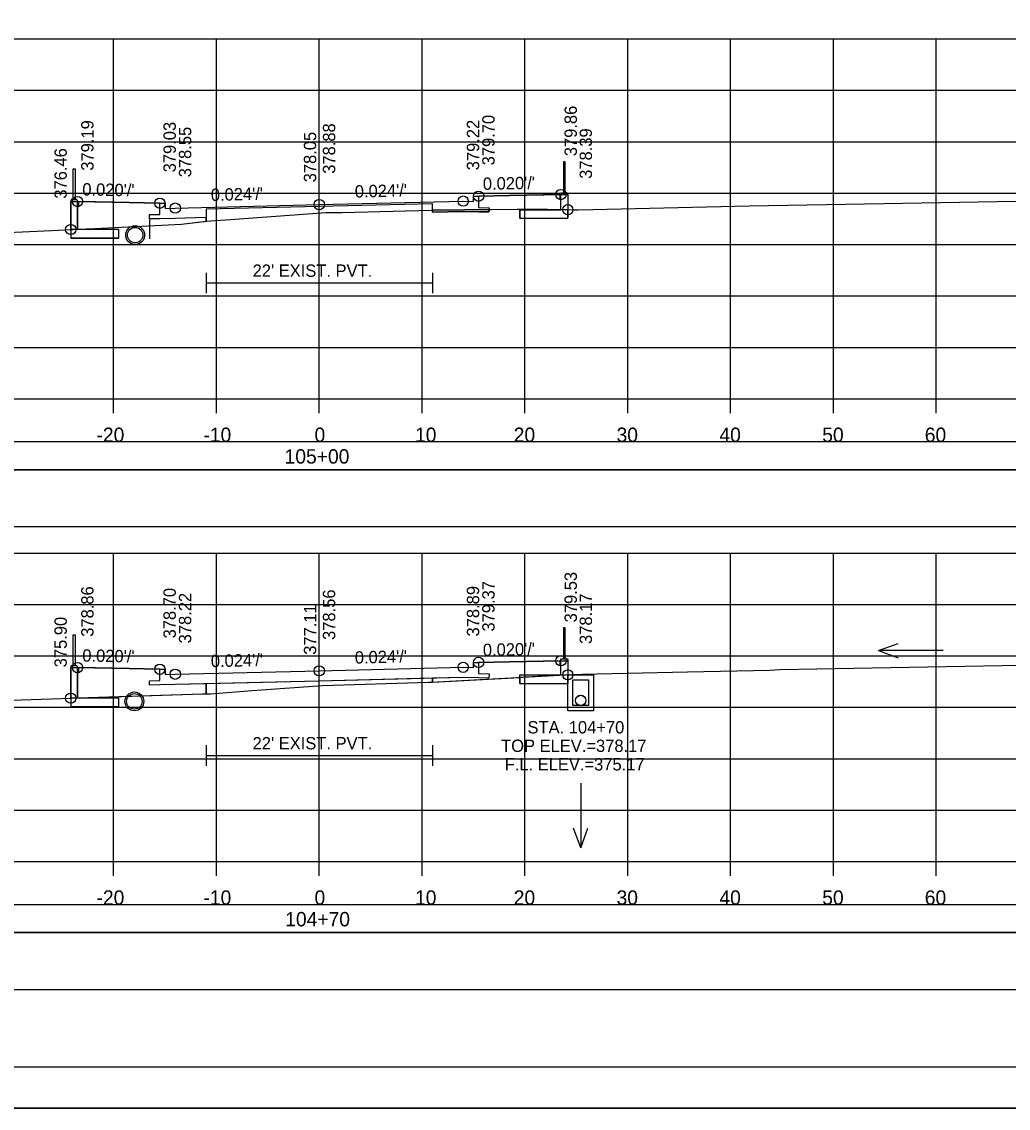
# Model space of a CAD drawing. Extents: x -37291014 to -37290680, y -936053 to -933067.
# Drawn here: x -37290872 to -37290776.1, y -934986.6 to -934881 of the extents above; entities that cross this region are included whole.
import ezdxf

# ---------------------------------------------------------------- set-up
doc = ezdxf.new("R2010")
doc.units = 0
for name, color, linetype in [('Default', 7, 'Continuous'), ('R_Alt Surface', 7, 'Continuous'), ('R_Axis', 7, 'Continuous'), ('R_Axis Annot', 7, 'Continuous'), ('R_Border', 7, 'Continuous'), ('R_Contours', 7, 'Continuous'), ('R_Exist Surface', 7, 'Continuous'), ('R_Fin Surface', 7, 'Continuous'), ('R_Grid', 7, 'Continuous'), ('R_No Plot', 7, 'Continuous'), ('R_Water', 7, 'Continuous'), ('R_Water Annot', 7, 'Continuous'), ('R_Xsect Elev', 7, 'Continuous'), ('R_Xsect Slope', 7, 'Continuous')]:
    doc.layers.add(name, color=color, linetype=linetype)

msp = doc.modelspace()

# ---------------------------------------------------------------- linework, layer by layer
at = {"layer": 'Default'}
for p, q in [((-37290867.02, -934898.26), (-37290867.02, -934895.26)), ((-37290867.02, -934895.26), (-37290866.85, -934895.26)), ((-37290866.85, -934895.26), (-37290866.85, -934898.26)), ((-37290819.35, -934894.59), (-37290819.35, -934897.59)), ((-37290819.18, -934894.59), (-37290819.35, -934894.59)), ((-37290819.18, -934897.59), (-37290819.18, -934894.59)), ((-37290867.21, -934898.28), (-37290867.27, -934898.34)), ((-37290867.27, -934898.34), (-37290867.27, -934902.01)), ((-37290866.66, -934898.26), (-37290867.21, -934898.26)), ((-37290867.21, -934898.26), (-37290867.21, -934898.28)), ((-37290866.66, -934898.28), (-37290867.21, -934898.28)), ((-37290866.66, -934898.28), (-37290866.66, -934898.26)), ((-37290866.6, -934898.34), (-37290866.66, -934898.28)), ((-37290866.6, -934901.17), (-37290866.6, -934898.34)), ((-37290819.6, -934897.67), (-37290819.54, -934897.61)), ((-37290819.6, -934899.24), (-37290819.6, -934897.67)), ((-37290819.54, -934897.59), (-37290819, -934897.59)), ((-37290819.54, -934897.61), (-37290819.54, -934897.59)), ((-37290819.54, -934897.61), (-37290819, -934897.61)), ((-37290819, -934897.59), (-37290819, -934897.61)), ((-37290819, -934897.61), (-37290818.93, -934897.67)), ((-37290818.93, -934897.67), (-37290818.93, -934900.08)), ((-37290823.6, -934900.08), (-37290823.6, -934899.24)), ((-37290823.6, -934899.24), (-37290819.6, -934899.24)), ((-37290859.6, -934900.14), (-37290859.6, -934902.07)), ((-37290823.6, -934900.08), (-37290818.93, -934900.08)), ((-37290862.6, -934901.17), (-37290866.6, -934901.17)), ((-37290862.6, -934902.01), (-37290862.6, -934901.17)), ((-37290862.6, -934902.01), (-37290867.27, -934902.01)), ((-37290867.02, -934943.59), (-37290867.02, -934940.59)), ((-37290867.02, -934940.59), (-37290866.85, -934940.59)), ((-37290866.85, -934940.59), (-37290866.85, -934943.59)), ((-37290819.35, -934939.91), (-37290819.35, -934942.91)), ((-37290819.18, -934939.91), (-37290819.35, -934939.91)), ((-37290819.18, -934942.91), (-37290819.18, -934939.91)), ((-37290867.21, -934943.61), (-37290867.27, -934943.67)), ((-37290867.27, -934943.67), (-37290867.27, -934947.57)), ((-37290866.66, -934943.59), (-37290867.21, -934943.59)), ((-37290867.21, -934943.59), (-37290867.21, -934943.61)), ((-37290866.66, -934943.61), (-37290867.21, -934943.61)), ((-37290866.66, -934943.61), (-37290866.66, -934943.59)), ((-37290866.6, -934943.67), (-37290866.66, -934943.61)), ((-37290866.6, -934946.74), (-37290866.6, -934943.67)), ((-37290819.6, -934943), (-37290819.54, -934942.93)), ((-37290819.6, -934944.47), (-37290819.6, -934943)), ((-37290819.54, -934942.91), (-37290819, -934942.91)), ((-37290819.54, -934942.93), (-37290819.54, -934942.91)), ((-37290819.54, -934942.93), (-37290819, -934942.93)), ((-37290819, -934942.91), (-37290819, -934942.93)), ((-37290819, -934942.93), (-37290818.93, -934943)), ((-37290818.93, -934943), (-37290818.93, -934945.3)), ((-37290823.6, -934945.3), (-37290823.6, -934944.47)), ((-37290823.6, -934944.47), (-37290819.6, -934944.47)), ((-37290823.6, -934945.3), (-37290818.93, -934945.3)), ((-37290862.6, -934946.74), (-37290866.6, -934946.74)), ((-37290862.6, -934947.57), (-37290862.6, -934946.74)), ((-37290862.6, -934947.57), (-37290867.27, -934947.57))]:
    msp.add_line(p, q, dxfattribs=at)
for points in [[(-37290819.68, -934898.27), (-37290819.6, -934898.27), (-37290819.6, -934897.77), (-37290819.68, -934897.77), (-37290819.68, -934898.27)], [(-37290866.52, -934898.95), (-37290866.6, -934898.95), (-37290866.6, -934898.45), (-37290866.52, -934898.45), (-37290866.52, -934898.95)], [(-37290866.52, -934944.27), (-37290866.6, -934944.27), (-37290866.6, -934943.77), (-37290866.52, -934943.77), (-37290866.52, -934944.27)], [(-37290819.68, -934943.6), (-37290819.6, -934943.6), (-37290819.6, -934943.1), (-37290819.68, -934943.1), (-37290819.68, -934943.6)]]:
    msp.add_lwpolyline(points, dxfattribs=at)
for points in [[(-37290992.48, -934924.54), (-37290693.72, -934924.54), (-37290693.72, -934921.83), (-37290992.48, -934921.83)], [(-37290992.54, -934930.06), (-37290693.78, -934930.06), (-37290693.78, -934924.54), (-37290992.54, -934924.54)], [(-37290992.48, -934969.54), (-37290693.72, -934969.54), (-37290693.72, -934966.83), (-37290992.48, -934966.83)], [(-37290992.54, -934975.06), (-37290693.78, -934975.06), (-37290693.78, -934969.54), (-37290992.54, -934969.54)]]:
    msp.add_lwpolyline(points, close=True, dxfattribs=at)
at = {"layer": 'R_Alt Surface'}
for points in [[(-37290827.6, -934897.93), (-37290827.6, -934899.03), (-37290826.59, -934899.05), (-37290826.6, -934899.46), (-37290827.6, -934899.44), (-37290829.1, -934899.41), (-37290832.1, -934899.49), (-37290832.1, -934898.66), (-37290843.1, -934898.92), (-37290854.1, -934899.18), (-37290854.1, -934900.01), (-37290857.1, -934900.09), (-37290858.6, -934900.12), (-37290859.6, -934900.14), (-37290859.61, -934899.72), (-37290858.6, -934899.7), (-37290858.6, -934898.61)], [(-37290854.1, -934905.37), (-37290854.1, -934907.37)], [(-37290832.1, -934905.37), (-37290832.1, -934907.37)], [(-37290854.1, -934906.37), (-37290832.1, -934906.37)], [(-37290827.6, -934943.26), (-37290827.6, -934944.35), (-37290826.59, -934944.37), (-37290826.6, -934944.79), (-37290827.6, -934944.77), (-37290829.1, -934944.74), (-37290843.1, -934945.08), (-37290857.1, -934945.41), (-37290858.6, -934945.44), (-37290859.6, -934945.46), (-37290859.61, -934945.05), (-37290858.6, -934945.03), (-37290858.6, -934943.93)], [(-37290854.1, -934951.32), (-37290854.1, -934953.32)], [(-37290832.1, -934951.32), (-37290832.1, -934953.32)], [(-37290854.1, -934952.32), (-37290832.1, -934952.32)]]:
    msp.add_lwpolyline(points, dxfattribs=at)
at = {"layer": 'R_Axis'}
for p, q in [((-37290993.1, -934917.63), (-37290693.1, -934917.63)), ((-37290863.1, -934919.03), (-37290863.1, -934917.63)), ((-37290853.1, -934919.03), (-37290853.1, -934917.63)), ((-37290843.1, -934919.03), (-37290843.1, -934917.63)), ((-37290833.1, -934919.03), (-37290833.1, -934917.63)), ((-37290823.1, -934919.03), (-37290823.1, -934917.63)), ((-37290813.1, -934919.03), (-37290813.1, -934917.63)), ((-37290803.1, -934919.03), (-37290803.1, -934917.63)), ((-37290793.1, -934919.03), (-37290793.1, -934917.63)), ((-37290783.1, -934919.03), (-37290783.1, -934917.63)), ((-37290993.1, -934962.63), (-37290693.1, -934962.63)), ((-37290863.1, -934964.03), (-37290863.1, -934962.63)), ((-37290853.1, -934964.03), (-37290853.1, -934962.63)), ((-37290843.1, -934964.03), (-37290843.1, -934962.63)), ((-37290833.1, -934964.03), (-37290833.1, -934962.63)), ((-37290823.1, -934964.03), (-37290823.1, -934962.63)), ((-37290813.1, -934964.03), (-37290813.1, -934962.63)), ((-37290803.1, -934964.03), (-37290803.1, -934962.63)), ((-37290793.1, -934964.03), (-37290793.1, -934962.63)), ((-37290783.1, -934964.03), (-37290783.1, -934962.63))]:
    msp.add_line(p, q, dxfattribs=at)
at = {"layer": 'R_Border'}
msp.add_line((-37290684.92, -934982.63), (-37291001.1, -934982.63), dxfattribs=at)
at = {"layer": 'R_Contours'}
for p, q in [((-37290819.6, -934899.22), (-37290819.6, -934898.27)), ((-37290866.6, -934898.95), (-37290866.6, -934901.14)), ((-37290832.1, -934899.28), (-37290832.1, -934898.66)), ((-37290832.1, -934899.28), (-37290832.1, -934899.49)), ((-37290819.6, -934899.24), (-37290823.6, -934899.24)), ((-37290823.6, -934899.24), (-37290823.6, -934900.08)), ((-37290818.93, -934899.24), (-37290819.6, -934899.22)), ((-37290819.6, -934899.22), (-37290819.6, -934899.24)), ((-37290854.1, -934900.01), (-37290854.1, -934900.36)), ((-37290854.1, -934900.36), (-37290854.1, -934900.01)), ((-37290823.6, -934900.08), (-37290818.93, -934900.08)), ((-37290866.6, -934901.14), (-37290867.27, -934901.17)), ((-37290866.6, -934901.17), (-37290866.6, -934901.14)), ((-37290862.6, -934901.17), (-37290866.6, -934901.17)), ((-37290862.6, -934902.01), (-37290862.6, -934901.17)), ((-37290867.27, -934902.01), (-37290862.6, -934902.01)), ((-37290819.6, -934944.47), (-37290819.6, -934943.6)), ((-37290866.6, -934944.27), (-37290866.6, -934946.72)), ((-37290832.1, -934945.17), (-37290823.6, -934944.72)), ((-37290832.1, -934945.17), (-37290832.1, -934944.81)), ((-37290832.1, -934944.81), (-37290832.1, -934945.17)), ((-37290818.93, -934944.47), (-37290823.6, -934944.72)), ((-37290823.6, -934944.47), (-37290819.6, -934944.47)), ((-37290823.6, -934944.72), (-37290823.6, -934944.47)), ((-37290823.6, -934944.72), (-37290823.6, -934945.3)), ((-37290818.93, -934945.3), (-37290818.93, -934944.47)), ((-37290854.1, -934946.32), (-37290854.1, -934945.34)), ((-37290854.1, -934945.34), (-37290854.1, -934946.32)), ((-37290823.6, -934945.3), (-37290818.93, -934945.3)), ((-37290866.6, -934946.72), (-37290867.27, -934946.74)), ((-37290866.6, -934946.74), (-37290866.6, -934946.72)), ((-37290862.6, -934946.74), (-37290866.6, -934946.74)), ((-37290862.6, -934947.57), (-37290862.6, -934946.74)), ((-37290867.27, -934947.57), (-37290862.6, -934947.57))]:
    msp.add_line(p, q, dxfattribs=at)
for points in [[(-37290819.68, -934897.78), (-37290824.6, -934897.87), (-37290827.6, -934897.93)], [(-37290827.6, -934897.93), (-37290827.6, -934899.03), (-37290826.59, -934899.05), (-37290826.6, -934899.22)], [(-37290819.6, -934898.27), (-37290819.68, -934898.27), (-37290819.68, -934897.78)], [(-37290866.52, -934898.45), (-37290866.52, -934898.95), (-37290866.6, -934898.95)], [(-37290858.6, -934898.61), (-37290861.6, -934898.55), (-37290866.52, -934898.45)], [(-37290854.1, -934900.01), (-37290857.1, -934900.09), (-37290858.6, -934900.12), (-37290859.6, -934900.14), (-37290859.61, -934899.72), (-37290858.6, -934899.7), (-37290858.6, -934898.61)], [(-37290832.1, -934898.66), (-37290843.1, -934898.92), (-37290854.1, -934899.18), (-37290854.1, -934900.01)], [(-37290854.1, -934900.37), (-37290854.02, -934900.36), (-37290853.25, -934900.3), (-37290852.17, -934900.23), (-37290842.46, -934899.53), (-37290840.88, -934899.5), (-37290832.17, -934899.28), (-37290832.1, -934899.28)], [(-37290832.1, -934899.49), (-37290829.1, -934899.41), (-37290827.6, -934899.44), (-37290826.6, -934899.46), (-37290826.6, -934899.22)], [(-37290826.6, -934899.22), (-37290828.95, -934899.25), (-37290832.1, -934899.28)], [(-37290826.6, -934899.22), (-37290821.12, -934899.17), (-37290820.91, -934899.18), (-37290819.6, -934899.22)], [(-37290818.93, -934900.08), (-37290818.93, -934899.24), (-37290818.93, -934899.24)], [(-37290866.6, -934901.14), (-37290864.92, -934901.06), (-37290856.51, -934900.64), (-37290854.1, -934900.37)], [(-37290854.1, -934900.36), (-37290854.1, -934900.37)], [(-37290854.1, -934900.37), (-37290854.1, -934900.36)], [(-37290867.27, -934901.17), (-37290867.27, -934901.17), (-37290867.27, -934902.01)], [(-37290866.52, -934943.77), (-37290866.52, -934944.27), (-37290866.6, -934944.27)], [(-37290858.6, -934943.93), (-37290861.6, -934943.87), (-37290866.52, -934943.77)], [(-37290827.6, -934943.26), (-37290827.6, -934944.35), (-37290826.59, -934944.37), (-37290826.6, -934944.79), (-37290827.6, -934944.77), (-37290829.1, -934944.74), (-37290832.1, -934944.81)], [(-37290819.68, -934943.1), (-37290824.6, -934943.2), (-37290827.6, -934943.26)], [(-37290819.6, -934943.6), (-37290819.68, -934943.6), (-37290819.68, -934943.1)], [(-37290854.1, -934945.34), (-37290857.1, -934945.41), (-37290858.6, -934945.44), (-37290859.6, -934945.46), (-37290859.61, -934945.05), (-37290858.6, -934945.03), (-37290858.6, -934943.93)], [(-37290832.1, -934944.81), (-37290843.1, -934945.08), (-37290854.1, -934945.34)], [(-37290854.1, -934946.32), (-37290853.67, -934946.31), (-37290849.62, -934946.01), (-37290842.78, -934945.5), (-37290832.45, -934945.18), (-37290832.34, -934945.18), (-37290832.17, -934945.17), (-37290832.1, -934945.17)], [(-37290867.27, -934946.74), (-37290867.27, -934946.74), (-37290867.27, -934947.57)], [(-37290866.6, -934946.72), (-37290854.46, -934946.32), (-37290854.1, -934946.32), (-37290854.1, -934946.32)]]:
    msp.add_lwpolyline(points, dxfattribs=at)
at = {"layer": 'R_Exist Surface'}
for points in [[(-37290878.33, -934901.68), (-37290864.92, -934901.06), (-37290856.51, -934900.64), (-37290854.02, -934900.36), (-37290853.25, -934900.3), (-37290852.17, -934900.23), (-37290842.46, -934899.53), (-37290840.88, -934899.5), (-37290832.17, -934899.28), (-37290828.95, -934899.25), (-37290821.12, -934899.17), (-37290820.91, -934899.18), (-37290818.5, -934899.26), (-37290817.9, -934899.25), (-37290801.29, -934898.88), (-37290788.21, -934898.64), (-37290777.19, -934898.44), (-37290769.13, -934898.35), (-37290766.15, -934898.29), (-37290735.14, -934897.8), (-37290726.53, -934897.55), (-37290718.17, -934897.29)], [(-37290880.94, -934947.18), (-37290854.46, -934946.32), (-37290853.67, -934946.31), (-37290849.62, -934946.01), (-37290842.78, -934945.5), (-37290832.45, -934945.18), (-37290832.34, -934945.18), (-37290832.17, -934945.17), (-37290818.53, -934944.45), (-37290817.54, -934944.4), (-37290807.28, -934944.17), (-37290799.29, -934944.01), (-37290798.33, -934943.96), (-37290776.73, -934943.56), (-37290773.13, -934943.49), (-37290771.04, -934943.45), (-37290762.07, -934943.26), (-37290740.72, -934942.93), (-37290736.93, -934942.81), (-37290733.28, -934942.7)]]:
    msp.add_lwpolyline(points, dxfattribs=at)
at = {"layer": 'R_Fin Surface'}
for points in [[(-37290867.27, -934901.17), (-37290867.27, -934898.45), (-37290866.6, -934898.45), (-37290861.6, -934898.55), (-37290858.6, -934898.61), (-37290858.1, -934898.61), (-37290858.1, -934899.11), (-37290857.1, -934899.09), (-37290843.1, -934898.75), (-37290829.1, -934898.41), (-37290828.1, -934898.43), (-37290828.1, -934897.93), (-37290827.6, -934897.93), (-37290824.6, -934897.87), (-37290819.6, -934897.77), (-37290818.93, -934897.77), (-37290818.93, -934899.24)], [(-37290867.27, -934946.74), (-37290867.27, -934943.77), (-37290866.6, -934943.77), (-37290861.6, -934943.87), (-37290858.6, -934943.93), (-37290858.1, -934943.93), (-37290858.1, -934944.43), (-37290857.1, -934944.41), (-37290843.1, -934944.08), (-37290829.1, -934943.74), (-37290828.1, -934943.76), (-37290828.1, -934943.26), (-37290827.6, -934943.26), (-37290824.6, -934943.2), (-37290819.6, -934943.1), (-37290818.93, -934943.1), (-37290818.93, -934944.47)]]:
    msp.add_lwpolyline(points, dxfattribs=at)
at = {"layer": 'R_Grid'}
for p, q in [((-37290993.1, -934882.63), (-37290693.1, -934882.63)), ((-37290863.1, -934917.63), (-37290863.1, -934882.63)), ((-37290853.1, -934917.63), (-37290853.1, -934882.63)), ((-37290843.1, -934917.63), (-37290843.1, -934882.63)), ((-37290833.1, -934917.63), (-37290833.1, -934882.63)), ((-37290823.1, -934917.63), (-37290823.1, -934882.63)), ((-37290813.1, -934917.63), (-37290813.1, -934882.63)), ((-37290803.1, -934917.63), (-37290803.1, -934882.63)), ((-37290793.1, -934917.63), (-37290793.1, -934882.63)), ((-37290783.1, -934917.63), (-37290783.1, -934882.63)), ((-37290993.1, -934887.63), (-37290693.1, -934887.63)), ((-37290993.1, -934892.63), (-37290693.1, -934892.63)), ((-37290993.1, -934897.63), (-37290693.1, -934897.63)), ((-37290993.1, -934902.63), (-37290693.1, -934902.63)), ((-37290993.1, -934907.63), (-37290693.1, -934907.63)), ((-37290993.1, -934912.63), (-37290693.1, -934912.63)), ((-37290993.1, -934917.63), (-37290693.1, -934917.63)), ((-37290993.1, -934932.63), (-37290693.1, -934932.63)), ((-37290863.1, -934962.63), (-37290863.1, -934932.63)), ((-37290853.1, -934962.63), (-37290853.1, -934932.63)), ((-37290843.1, -934962.63), (-37290843.1, -934932.63)), ((-37290833.1, -934962.63), (-37290833.1, -934932.63)), ((-37290823.1, -934962.63), (-37290823.1, -934932.63)), ((-37290813.1, -934962.63), (-37290813.1, -934932.63)), ((-37290803.1, -934962.63), (-37290803.1, -934932.63)), ((-37290793.1, -934962.63), (-37290793.1, -934932.63)), ((-37290783.1, -934962.63), (-37290783.1, -934932.63)), ((-37290993.1, -934937.63), (-37290693.1, -934937.63)), ((-37290993.1, -934942.63), (-37290693.1, -934942.63)), ((-37290993.1, -934947.63), (-37290693.1, -934947.63)), ((-37290993.1, -934952.63), (-37290693.1, -934952.63)), ((-37290993.1, -934957.63), (-37290693.1, -934957.63)), ((-37290993.1, -934962.63), (-37290693.1, -934962.63))]:
    msp.add_line(p, q, dxfattribs=at)
at = {"layer": 'R_No Plot'}
msp.add_line((-37291013.5, -934986.61), (-37290680.17, -934986.61), dxfattribs=at)
for points in [[(-37291013.51, -934773.28), (-37290680.17, -934773.28), (-37290680.17, -934986.62), (-37291013.51, -934986.62)], [(-37290767.18, -934777.17), (-37290747.56, -934777.17), (-37290747.56, -934787.05), (-37290731.45, -934787.05), (-37290708.25, -934787.05), (-37290708.25, -934811.39), (-37290684.92, -934811.39), (-37290684.92, -934982.63), (-37291001.1, -934982.63), (-37291001.1, -934777.17)]]:
    msp.add_lwpolyline(points, close=True, dxfattribs=at)
for centre, radius in [((-37290819.6, -934897.77), 0.5), ((-37290866.6, -934898.45), 0.5), ((-37290858.6, -934898.61), 0.5), ((-37290843.1, -934898.75), 0.5), ((-37290829.1, -934898.41), 0.5), ((-37290829.1, -934898.41), 0.5), ((-37290827.6, -934897.93), 0.5), ((-37290857.1, -934899.09), 0.5), ((-37290818.93, -934899.24), 0.5), ((-37290867.27, -934901.17), 0.5), ((-37290861, -934901.71), 0.917), ((-37290827.6, -934943.26), 0.5), ((-37290819.6, -934943.1), 0.5), ((-37290866.6, -934943.77), 0.5), ((-37290858.6, -934943.93), 0.5), ((-37290843.1, -934944.08), 0.5), ((-37290829.1, -934943.74), 0.5), ((-37290829.1, -934943.74), 0.5), ((-37290857.1, -934944.41), 0.5), ((-37290818.93, -934944.47), 0.5), ((-37290867.27, -934946.74), 0.5), ((-37290861.08, -934947.05), 0.917), ((-37290817.68, -934946.96), 0.505)]:
    msp.add_circle(centre, radius, dxfattribs=at)
at = {"layer": 'R_Water'}
for points in [[(-37290817.68, -934944.46), (-37290816.43, -934944.46), (-37290816.43, -934947.96), (-37290817.68, -934947.96), (-37290818.93, -934947.96), (-37290818.93, -934944.46)], [(-37290817.68, -934944.96), (-37290816.93, -934944.96), (-37290816.93, -934947.46), (-37290817.68, -934947.46), (-37290818.43, -934947.46), (-37290818.43, -934944.96)]]:
    msp.add_lwpolyline(points, close=True, dxfattribs=at)
for centre, radius in [((-37290861, -934901.71), 0.75), ((-37290861.08, -934947.05), 0.75), ((-37290817.68, -934946.96), 0.5)]:
    msp.add_circle(centre, radius, dxfattribs=at)
at = {"layer": 'R_Water Annot'}
for p, q in [((-37290788.72, -934942.12), (-37290786.8, -934941.42)), ((-37290782.44, -934942.12), (-37290788.72, -934942.12)), ((-37290788.72, -934942.12), (-37290786.8, -934942.82)), ((-37290817.68, -934955.01), (-37290817.68, -934961.3)), ((-37290817.68, -934961.3), (-37290818.38, -934959.38)), ((-37290817.68, -934961.3), (-37290816.98, -934959.38))]:
    msp.add_line(p, q, dxfattribs=at)
at = {"layer": 'R_Xsect Elev'}
for p, q in [((-37290843.1, -934899.58), (-37290843.1, -934889.58)), ((-37290843.1, -934945.52), (-37290843.1, -934935.52))]:
    msp.add_line(p, q, dxfattribs=at)

# ---------------------------------------------------------------- texts
at = {"layer": 'R_Axis Annot'}
for s, p in [('-20', (-37290864.76, -934921.83)), ('-10', (-37290854.36, -934921.83)), ('0', (-37290843.56, -934921.83)), ('10', (-37290833.79, -934921.83)), ('20', (-37290824.19, -934921.83)), ('30', (-37290814.19, -934921.83)), ('40', (-37290804.19, -934921.83)), ('50', (-37290794.19, -934921.83)), ('60', (-37290784.22, -934921.83)), ('105+00', (-37290846.47, -934923.93)), ('-20', (-37290864.76, -934966.83)), ('-10', (-37290854.36, -934966.83)), ('0', (-37290843.56, -934966.83)), ('10', (-37290833.79, -934966.83)), ('20', (-37290824.19, -934966.83)), ('30', (-37290814.19, -934966.83)), ('40', (-37290804.19, -934966.83)), ('50', (-37290794.19, -934966.83)), ('60', (-37290784.22, -934966.83)), ('104+70', (-37290846.41, -934968.93))]:
    msp.add_text(s, height=1.4, dxfattribs=at).set_placement(p)
at = {"layer": 'R_Water'}
for p in [(-37290849.58, -934905.77), (-37290849.58, -934951.72)]:
    msp.add_text("22' EXIST. PVT.", height=1.2, dxfattribs=at).set_placement(p)
at = {"layer": 'R_Water Annot'}
for s, p in [('STA. 104+70', (-37290822.85, -934950.17)), ('TOP ELEV.=378.17', (-37290825.42, -934951.97)), ('F.L. ELEV.=375.17', (-37290825.07, -934953.77))]:
    msp.add_text(s, height=1.2, dxfattribs=at).set_placement(p)
at = {"layer": 'R_Xsect Elev'}
for s, p in [('379.86', (-37290818.05, -934894.04)), ('379.19', (-37290865.05, -934895.45)), ('379.03', (-37290857.05, -934895.61)), ('378.88', (-37290841.55, -934895.75)), ('379.22', (-37290827.55, -934895.41)), ('379.70', (-37290826.05, -934894.93)), ('378.55', (-37290855.55, -934896.09)), ('378.05', (-37290843.4, -934896.58)), ('378.39', (-37290816.58, -934896.24)), ('376.46', (-37290867.65, -934898.17)), ('379.53', (-37290818.05, -934939.37)), ('378.86', (-37290865.05, -934940.77)), ('378.70', (-37290857.05, -934940.93)), ('378.56', (-37290841.55, -934941.08)), ('378.89', (-37290827.55, -934940.74)), ('379.37', (-37290826.05, -934940.26)), ('378.22', (-37290855.55, -934941.41)), ('378.17', (-37290816.58, -934941.47)), ('377.11', (-37290843.4, -934942.52)), ('375.90', (-37290867.65, -934943.74))]:
    msp.add_text(s, height=1.2, rotation=90, dxfattribs=at).set_placement(p)
at = {"layer": 'R_Xsect Slope'}
for s, rotation, p in [("0.020'/'", 1.1458, (-37290827.18, -934897.32)), ("0.020'/'", 358.8542, (-37290866.15, -934897.85)), ("0.024'/'", 1.3748, (-37290853.63, -934898.4)), ("0.024'/'", 1.3748, (-37290839.63, -934898.07)), ("0.020'/'", 1.1458, (-37290827.18, -934942.65)), ("0.020'/'", 358.8542, (-37290866.15, -934943.18)), ("0.024'/'", 1.3748, (-37290853.63, -934943.73)), ("0.024'/'", 1.3748, (-37290839.63, -934943.39))]:
    msp.add_text(s, height=1.2, rotation=rotation, dxfattribs=at).set_placement(p)

doc.saveas('drawing.dxf')
